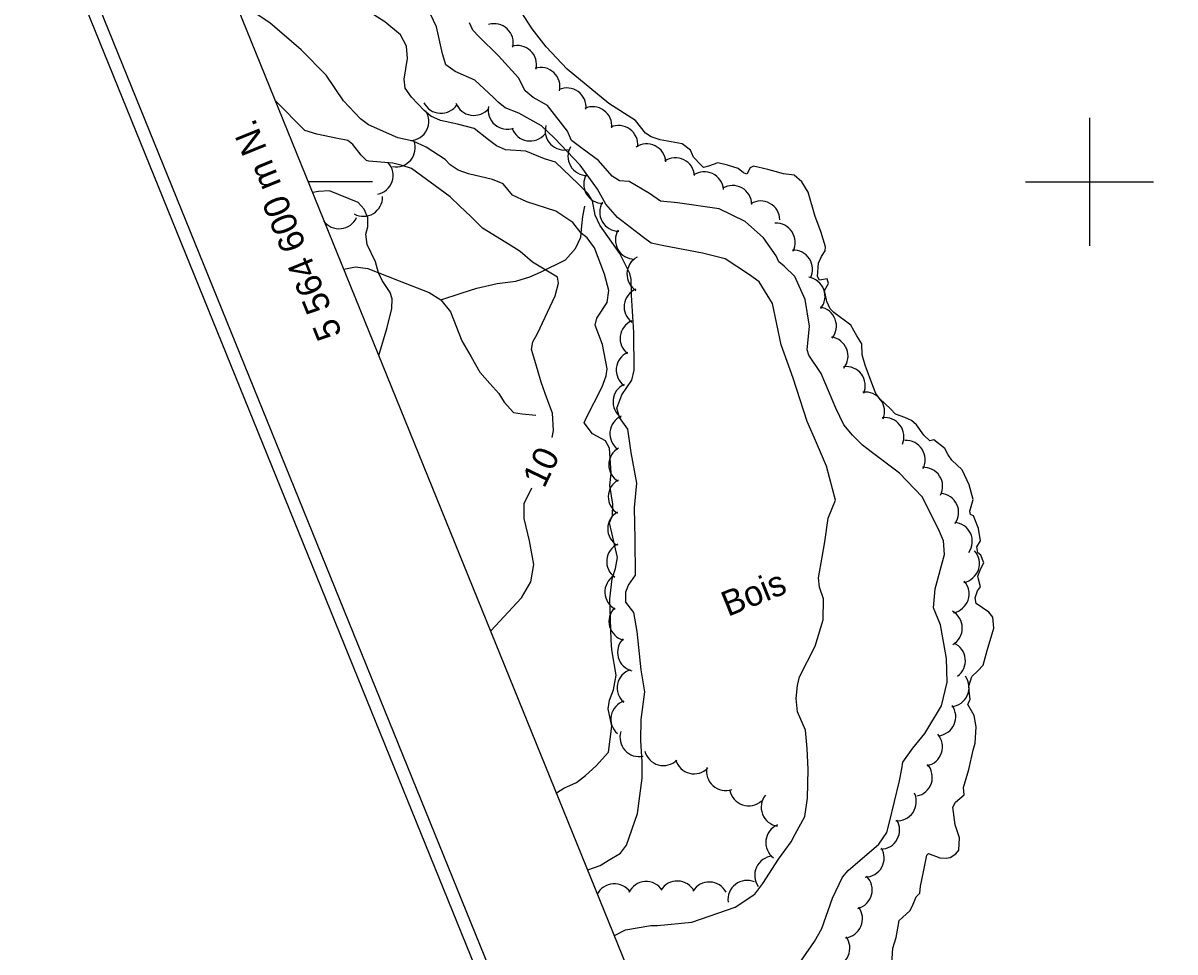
# Model space of a CAD drawing. Extents: x 362852 to 366875, y 5563573 to 5566479.
# Drawn here: x 363033.3 to 363213.3, y 5564479.6 to 5564624.8 of the extents above; entities that cross this region are included whole.
import ezdxf

# ---------------------------------------------------------------- set-up
doc = ezdxf.new("R2010")
doc.units = 0
for name, color, linetype in [('Niveau 1', 7, 'Continuous'), ('Niveau 2', 7, 'Continuous'), ('Niveau 22', 7, 'Continuous'), ('Niveau 4', 7, 'Continuous'), ('Niveau 44', 7, 'Continuous'), ('Niveau 60', 7, 'Continuous'), ('Niveau 61', 7, 'Continuous')]:
    doc.layers.add(name, color=color, linetype=linetype)

msp = doc.modelspace()

# ---------------------------------------------------------------- linework, layer by layer
at = {"layer": 'Niveau 1'}
for points in [[(363082.45, 5564606.78), (363079.25, 5564607.43), (363077.38, 5564608.01), (363072.78, 5564612.66)], [(363116.03, 5564560.02), (363116.21, 5564561.13), (363116.07, 5564563.82), (363115.2, 5564566.19), (363114.28, 5564568.67), (363113.45, 5564571.56), (363112.77, 5564573.77), (363113, 5564574.99), (363113.71, 5564576.28), (363116.46, 5564582.17), (363117.01, 5564584.15), (363116.86, 5564585.08), (363112.95, 5564587.43), (363111, 5564589.1), (363109.47, 5564590.08), (363105.11, 5564592.74), (363103.28, 5564594.58), (363101.61, 5564596.19), (363100.05, 5564597.65), (363094.01, 5564602.1), (363092.58, 5564602.55), (363091.11, 5564602.93), (363087.37, 5564603.23), (363087.01, 5564603.33), (363086.17, 5564604.16), (363084.84, 5564605.85), (363084.08, 5564606.46), (363082.45, 5564606.78)], [(363106.41, 5564529.81), (363111.24, 5564534.99), (363112.69, 5564537.47), (363113.17, 5564540.16), (363112.49, 5564543.87), (363111.64, 5564547.37), (363111.64, 5564549.74), (363112.83, 5564552.15)]]:
    msp.add_lwpolyline(points, dxfattribs=at)
at = {"layer": 'Niveau 2'}
for points in [[(363098.87, 5564619.99), (363097.96, 5564624.24), (363096.53, 5564627.21), (363094.6, 5564629.71), (363093.23, 5564631.64), (363090.27, 5564634.22), (363084.92, 5564636.8), (363082.12, 5564638.25), (363080.76, 5564639.12), (363076.79, 5564641.27), (363074.92, 5564642.74), (363070.43, 5564644.92), (363064.94, 5564647.25), (363058.07, 5564648.89)], [(363097.03, 5564610.24), (363096.03, 5564611.13), (363094.02, 5564613.23), (363093.06, 5564614.63), (363092.89, 5564616.06), (363093.42, 5564619.28), (363093.23, 5564621.21), (363092.31, 5564622.95), (363089.89, 5564624.99), (363087.59, 5564626.46), (363086.51, 5564627.7), (363083.15, 5564630.48), (363080.11, 5564631.01), (363079.17, 5564631.62), (363077.38, 5564633.49), (363071.93, 5564636.65), (363068.15, 5564637.31), (363065.74, 5564637.55), (363064.25, 5564638.86), (363062.13, 5564641.09), (363060.68, 5564642.47)], [(363094.29, 5564606.38), (363091.9, 5564606.87), (363087.29, 5564608.93), (363086.08, 5564609.86), (363083.41, 5564612.67), (363080.69, 5564616.68), (363076.78, 5564620.65), (363071.9, 5564624.84), (363067.4, 5564627.82), (363065.71, 5564630.08)], [(363153.92, 5564476.84), (363157.02, 5564481.27), (363158.18, 5564483.27), (363159.82, 5564488.03), (363161.38, 5564491.32), (363162.26, 5564492.38), (363167.06, 5564496.47), (363168.3, 5564498.3), (363168.74, 5564499.93), (363170.31, 5564506.36), (363170.64, 5564508.25), (363170.84, 5564509.28), (363172.36, 5564511.48), (363174.27, 5564513.79), (363176.86, 5564518.08), (363177.75, 5564521.78), (363177.63, 5564525.49), (363176.68, 5564530.73), (363175.62, 5564533.42), (363175.89, 5564536.36), (363177.33, 5564541.73), (363177.19, 5564543.86), (363176.4, 5564545.73), (363173.86, 5564550.74), (363170.3, 5564554.45), (363165.88, 5564557.8), (363164.5, 5564558.85), (363162.97, 5564560.4), (363161.6, 5564562.02), (363160.32, 5564564.62), (363158.03, 5564570.06), (363156.15, 5564572.9), (363155.87, 5564573.73), (363156.24, 5564577.46), (363155.56, 5564581.62), (363153.93, 5564585.2), (363152.25, 5564586.82), (363151.46, 5564587.49), (363151.01, 5564588.43), (363149.02, 5564591.23), (363146.18, 5564593.8), (363142.09, 5564595.78), (363135.58, 5564596.72), (363132.96, 5564596.99), (363131.22, 5564598.15), (363128.07, 5564600.05), (363126.52, 5564600.15), (363125.4, 5564600.88), (363123.23, 5564603.35), (363120.69, 5564605.23), (363119.67, 5564606), (363119.03, 5564606.48), (363118.43, 5564607.92), (363115.3, 5564611.94), (363113.02, 5564613.18), (363111.82, 5564614.24), (363110.74, 5564616.23), (363107.65, 5564619.7), (363104.56, 5564622.73), (363103.64, 5564623.72), (363103.09, 5564624.87)], [(363120.39, 5564602.6), (363116.37, 5564606.8), (363114.35, 5564608.77), (363110.78, 5564610.71), (363108.67, 5564611.58), (363107.56, 5564612.43), (363106.86, 5564613.2), (363103.91, 5564615.9), (363100.84, 5564617.25), (363099.41, 5564618.27), (363098.87, 5564619.99)], [(363121.57, 5564492.44), (363123.52, 5564493.15), (363124.76, 5564493.92), (363126.67, 5564495.04), (363127.63, 5564496.32), (363129.35, 5564501.29), (363130.1, 5564506.79), (363130.06, 5564509.28), (363129.87, 5564512.7), (363129.94, 5564515.97), (363130.5, 5564520.28), (363129.93, 5564523.72), (363129.29, 5564529.71), (363128.79, 5564532.68), (363127.55, 5564534.29), (363127.51, 5564535.9), (363127.94, 5564536.95), (363129.02, 5564538.53), (363128.98, 5564544.14), (363128.86, 5564549.03), (363129.11, 5564551.26), (363129.25, 5564552.88), (363128.35, 5564557.69), (363127.82, 5564561.34), (363126.54, 5564563.18), (363126.12, 5564564.63), (363126.88, 5564566.7), (363128.48, 5564569), (363128.81, 5564570.58), (363128.79, 5564576.44), (363128.4, 5564582.28), (363128.36, 5564584.76), (363128.16, 5564585.68), (363126.61, 5564588.78), (363123.49, 5564593.22), (363122.72, 5564594.77), (363122.32, 5564597.04), (363121.6, 5564598.17), (363120.09, 5564599.67), (363116.55, 5564603.06), (363114.83, 5564603.58), (363111.88, 5564604.78), (363108.72, 5564605.02), (363107.34, 5564605.63), (363106.08, 5564606.54), (363103.83, 5564608.34), (363101.23, 5564609), (363098.56, 5564609.57), (363097.03, 5564610.24)], [(363116.67, 5564504.52), (363117.86, 5564505.24), (363119.8, 5564506.12), (363121.21, 5564507.21), (363122.89, 5564508.73), (363124.81, 5564510.85), (363125.33, 5564514.94), (363124.76, 5564517.63), (363124.95, 5564518.96), (363125.58, 5564520.59), (363126.04, 5564522.91), (363125.32, 5564526.85), (363125.22, 5564528.43), (363125.02, 5564534.84), (363125.41, 5564537.94), (363125.9, 5564539.58), (363126.2, 5564541.26), (363125.32, 5564545.14), (363124.98, 5564546.68), (363125.42, 5564547.86), (363125.49, 5564549.64), (363125.03, 5564552.51), (363125.21, 5564554.45), (363125, 5564558.36), (363124.33, 5564559.52), (363122.32, 5564560.6), (363121.04, 5564562.31), (363121.26, 5564562.97), (363123.83, 5564567.98), (363124.44, 5564569.67), (363124.59, 5564570.79), (363123.88, 5564574.55), (363122.72, 5564577.62), (363123.02, 5564578.69), (363124.6, 5564581.16), (363124.88, 5564583.02), (363124.2, 5564585.55), (363122.64, 5564589.7), (363121.48, 5564591.27), (363120.55, 5564592), (363119.24, 5564593.64), (363116.57, 5564595.39), (363112.07, 5564596.87), (363109.82, 5564597.92), (363108.34, 5564599.67), (363106.68, 5564600.35), (363102.93, 5564601.27), (363101.31, 5564601.84), (363100.1, 5564602.64), (363099.31, 5564603.49), (363096.31, 5564605.42), (363094.29, 5564606.38)], [(363125.74, 5564482.17), (363127.45, 5564483.1), (363131.42, 5564483.77), (363132.49, 5564483.78), (363137.85, 5564484.28), (363144.63, 5564486.62), (363147.71, 5564488.67), (363148.96, 5564490.32), (363151.36, 5564494.14), (363153.37, 5564496.81), (363153.99, 5564498.01), (363155.52, 5564500.78), (363155.94, 5564503.65), (363156.01, 5564508.12), (363155.86, 5564511.44), (363155.61, 5564514.28), (363154.33, 5564517.18), (363154.15, 5564519.24), (363154.36, 5564521.27), (363154.66, 5564522.64), (363157.1, 5564527.42), (363158.38, 5564531.53), (363158.44, 5564534.81), (363157.79, 5564536.66), (363157.62, 5564538.1), (363158.2, 5564541.35), (363158.64, 5564543.72), (363159.15, 5564547.44), (363160.29, 5564550.24), (363158.88, 5564555.53), (363157.02, 5564559.95), (363155.87, 5564562.53), (363153.66, 5564569.3), (363151.78, 5564574.52), (363150.44, 5564580.98), (363148.39, 5564584.37), (363146.86, 5564585.48), (363143.07, 5564587.96), (363139.5, 5564588.84), (363133.45, 5564589.99), (363131.51, 5564590.43), (363130.27, 5564591.29), (363126.21, 5564594.4), (363124.38, 5564596.52), (363123.09, 5564598.85), (363120.39, 5564602.6)], [(363085.69, 5564596.78), (363081.2, 5564598.57), (363079.5, 5564598.47), (363078.59, 5564598.34)], [(363088.94, 5564572.83), (363090.23, 5564577.22), (363090.97, 5564580.21), (363091.02, 5564581.72), (363090.72, 5564582.72), (363089.43, 5564584.6), (363088.87, 5564585.8), (363088.42, 5564587.47), (363087.08, 5564590.21), (363086.9, 5564591.81), (363087.23, 5564592.95), (363087.2, 5564594.37), (363086.62, 5564595.74), (363085.69, 5564596.78)]]:
    msp.add_lwpolyline(points, dxfattribs=at)
at = {"layer": 'Niveau 22'}
for points in [[(363098.59, 5564581.56), (363101.77, 5564582.61), (363104.24, 5564583.4), (363107.44, 5564584.12), (363110.34, 5564584.49), (363112.51, 5564585.13), (363114.19, 5564585.89), (363118.08, 5564587.79), (363119.67, 5564589.56), (363120.52, 5564591.33), (363120.65, 5564593.14), (363120.8, 5564594.58), (363121.11, 5564596.21)], [(363083.46, 5564586.34), (363085.28, 5564586.72), (363087.2, 5564586.45), (363092.11, 5564584.53), (363096.8, 5564582.72), (363098.59, 5564581.56), (363100.13, 5564579.68), (363101.92, 5564575.14), (363103.34, 5564572.63), (363104.72, 5564570.26), (363106.27, 5564568.5), (363107.7, 5564566.89), (363108.51, 5564565.55), (363109.99, 5564563.96), (363111.33, 5564563.74), (363113.48, 5564563.54)]]:
    msp.add_lwpolyline(points, dxfattribs=at)
at = {"layer": 'Niveau 4'}
for points in [[(363185.03, 5564530.25), (363184.88, 5564531.94), (363184.23, 5564532.74), (363182.27, 5564534.11), (363182.1, 5564534.98), (363182.46, 5564536.08), (363182.94, 5564536.72), (363182.63, 5564537.91), (363182.56, 5564538.38), (363183, 5564539.57), (363183.45, 5564540.45), (363183.01, 5564541.65), (363182.54, 5564542.02), (363182.39, 5564542.96), (363182.95, 5564543.88), (363182.63, 5564545.83), (363181.88, 5564547.77), (363181.4, 5564548.01), (363181.31, 5564548.54), (363181.81, 5564550.32), (363181.16, 5564552.62), (363180.1, 5564555), (363178.46, 5564556.51), (363177.92, 5564557.35), (363177.38, 5564558.32), (363175.68, 5564559.68), (363175.05, 5564559.54), (363174.12, 5564560.41), (363172.95, 5564561.99), (363172.17, 5564562.67), (363171.13, 5564563.18), (363169.66, 5564563.69), (363168.88, 5564564.5), (363167.22, 5564566.06), (363166.61, 5564566.93), (363166.11, 5564568.11), (363164.95, 5564571.32), (363164.46, 5564572.94), (363164.42, 5564574.68), (363163.64, 5564575.93), (363162.69, 5564577.6), (363160.04, 5564579.57), (363159.48, 5564580.15), (363158.93, 5564581.3), (363158.6, 5564582.99), (363159.2, 5564584.12), (363159.01, 5564584.85), (363157.78, 5564584.65), (363157.48, 5564585.22), (363157.62, 5564587.28), (363158.13, 5564588.31), (363158.7, 5564589.19), (363158.75, 5564589.83), (363157.99, 5564592.22), (363157.14, 5564594.56), (363156.04, 5564598.37), (363155.03, 5564600.02), (363153.85, 5564601.03), (363152.18, 5564601.27), (363150.85, 5564601.6), (363149.7, 5564601.93), (363147.48, 5564602.44), (363146.97, 5564602.17), (363146.44, 5564601.19), (363145.9, 5564601.4), (363145.07, 5564602.06), (363143.39, 5564602.61), (363141.91, 5564602.99), (363140.44, 5564602.44), (363139.65, 5564602.23), (363139.23, 5564602.63), (363138.09, 5564603.84), (363137.62, 5564604.97), (363136.34, 5564605.93), (363132.87, 5564606.55), (363131.48, 5564607.03), (363130.61, 5564607.61), (363129.02, 5564609.58), (363124.89, 5564612.25), (363118.36, 5564617.61), (363115.09, 5564621.08), (363112.89, 5564623.92), (363110.72, 5564627.28)], [(363169.02, 5564476.96), (363169.24, 5564480.2), (363169.79, 5564481.87), (363170.25, 5564484.52), (363171.93, 5564486.04), (363172.35, 5564486.84), (363172.89, 5564488.26), (363173.47, 5564488.82), (363173.57, 5564489.93), (363174.02, 5564492.13), (363174.56, 5564494.75), (363174.84, 5564494.99), (363176.61, 5564494.35), (363177.59, 5564494.26), (363178.22, 5564494.4), (363179.12, 5564494.96), (363179.57, 5564495.53), (363179.65, 5564497.45), (363178.98, 5564499.49), (363178.64, 5564502.24), (363179.05, 5564503.04), (363180.4, 5564504.17), (363180.29, 5564505.32), (363181.13, 5564508.12), (363181.8, 5564511.17), (363182.1, 5564512.24), (363182.27, 5564514.82), (363181.97, 5564516.58), (363181, 5564518.31), (363181.34, 5564519.14), (363181.21, 5564519.91), (363181.11, 5564521.18), (363181.62, 5564522.66), (363182.56, 5564523.55), (363183.38, 5564524.46), (363183.99, 5564526.73), (363185.03, 5564530.25)]]:
    msp.add_lwpolyline(points, dxfattribs=at)
at = {"layer": 'Niveau 44'}
for centre, start, end in [((363106.94, 5564621.72), 346.8909, 106.8688), ((363110.58, 5564618.3), 346.8909, 106.8688), ((363114.23, 5564614.88), 346.8909, 106.8688), ((363118.31, 5564611.68), 354.0307, 114.0086), ((363098.64, 5564613.71), 206.7749, 326.7528), ((363103.78, 5564613.38), 200.8478, 320.8258), ((363093.73, 5564609.43), 274.009, 33.9869), ((363108.99, 5564611.24), 169.5353, 289.5133), ((363122.35, 5564608.74), 354.0307, 114.0086), ((363117.92, 5564607.97), 164.036, 284.014), ((363126.4, 5564605.8), 354.0307, 114.0086), ((363112.57, 5564609.38), 200.091, 320.0689), ((363091.61, 5564605.33), 259.9078, 19.8857), ((363121.48, 5564603.97), 149.7045, 269.6824), ((363130.79, 5564602.93), 4.2045, 124.1824), ((363135.29, 5564600.75), 4.2045, 124.1824), ((363088.15, 5564600.99), 281.492, 41.4699), ((363139.79, 5564598.58), 4.2045, 124.1824), ((363123.96, 5564599.63), 149.7045, 269.6824), ((363086.51, 5564597.61), 241.3989, 1.3769), ((363144.22, 5564596.42), 1.1377, 121.1157), ((363126.44, 5564595.28), 149.4723, 269.4503), ((363148.6, 5564594.01), 1.1377, 121.1157), ((363082.73, 5564595.67), 215.6363, 335.6143), ((363128.9, 5564590.92), 149.4723, 269.4503), ((363150.99, 5564590.53), 332.9649, 92.9429), ((363153.71, 5564586.34), 332.9649, 92.9429), ((363130.7, 5564585.57), 117.9549, 237.9328), ((363155.66, 5564582.11), 320.8595, 80.8374), ((363130.26, 5564580.46), 112.7192, 232.6972), ((363157.44, 5564577.44), 320.8595, 80.8374), ((363129.63, 5564575.5), 112.7192, 232.6972), ((363159.25, 5564572.76), 321.5684, 81.5464), ((363129.02, 5564570.58), 114.3683, 234.3463), ((363161.94, 5564568.12), 337.14, 97.1179), ((363128.52, 5564565.61), 114.3683, 234.3463), ((363164.96, 5564564.13), 337.14, 97.1179), ((363128.03, 5564560.63), 114.3683, 234.3463), ((363167.98, 5564560.15), 337.14, 97.1179), ((363127.86, 5564555.76), 119.0869, 239.0648), ((363171.31, 5564556.57), 333.0746, 93.0526), ((363174.04, 5564552.38), 333.0746, 93.0526), ((363127.78, 5564550.76), 119.0869, 239.0648), ((363176.54, 5564548.3), 325.4066, 85.3845), ((363127.69, 5564545.76), 119.0869, 239.0648), ((363178.68, 5564543.78), 325.4066, 85.3845), ((363127.53, 5564540.66), 115.0062, 234.9841), ((363179.78, 5564540.33), 281.2985, 41.2764), ((363127.25, 5564535.87), 122.6174, 242.5953), ((363178.17, 5564535.59), 281.2985, 41.2764), ((363127.89, 5564531.29), 135.5084, 255.4863), ((363177.11, 5564530.26), 300.5619, 60.5398), ((363129.23, 5564526.47), 135.5084, 255.4863), ((363177.59, 5564525.15), 305.7379, 65.7158), ((363129.18, 5564520.9), 108.6658, 228.6437), ((363178.16, 5564520.96), 275.6022, 35.5801), ((363128.2, 5564516), 108.6658, 228.6437), ((363176.09, 5564516.4), 275.6022, 35.5801), ((363129.61, 5564513.15), 162.0686, 282.0465), ((363174.02, 5564511.68), 281.5268, 41.5048), ((363133.4, 5564511.76), 194.6432, 314.6212), ((363138.2, 5564510.47), 195.9851, 315.963), ((363143.12, 5564507.87), 168.5392, 288.5171), ((363172.43, 5564506.94), 281.5268, 41.5048), ((363146.72, 5564505.47), 191.5864, 311.5643), ((363151.67, 5564502.26), 141.2876, 261.2655), ((363169.93, 5564503.12), 265.7308, 25.7087), ((363152.4, 5564496.73), 113.2358, 233.2137), ((363167.32, 5564498.69), 270.972, 30.95), ((363164.9, 5564494.32), 270.972, 30.95), ((363150.66, 5564491.61), 95.589, 215.5669), ((363163.03, 5564489.33), 284.825, 44.8029), ((363125.73, 5564487.28), 33.9153, 153.8933), ((363130.71, 5564487.62), 33.9153, 153.8933), ((363135.56, 5564487.71), 28.2082, 148.1861), ((363140.56, 5564487.55), 28.2082, 148.1861), ((363146.48, 5564487.81), 67.4975, 187.4755), ((363161.51, 5564484.81), 276.7245, 36.7025), ((363159.53, 5564480.21), 276.7245, 36.7025)]:
    msp.add_arc(centre, 3, start, end, dxfattribs=at)
at = {"layer": 'Niveau 60'}
for points in [[(363470.95, 5563573.17), (366875.21, 5564954.96), (366256.48, 5566479.3), (362852.22, 5565097.5), (363470.95, 5563573.17)], [(363472.05, 5563575.77), (366872.61, 5564956.04), (366255.38, 5566476.69), (362854.83, 5565096.41), (363472.05, 5563575.77)], [(362880.89, 5565085.4), (365762.56, 5566255.07), (366364.73, 5564771.5), (366364.73, 5564771.5), (363483.08, 5563601.82), (362880.89, 5565085.4)]]:
    msp.add_lwpolyline(points, dxfattribs=at)
at = {"layer": 'Niveau 61'}
for p, q in [((363200, 5564610), (363200, 5564590)), ((363190, 5564600), (363210, 5564600))]:
    msp.add_line(p, q, dxfattribs=at)
msp.add_lwpolyline([(363087.92, 5564600), (363077.92, 5564600)], dxfattribs=at)

# ---------------------------------------------------------------- texts
at = {"layer": 'Niveau 1'}
msp.add_text('10', height=3.93, rotation=64.3897, dxfattribs=at).set_placement((363114.77, 5564551.98))
at = {"layer": 'Niveau 44'}
msp.add_text('Bois', height=3.93, rotation=22.09, dxfattribs=at).set_placement((363143.48, 5564531.99))
at = {"layer": 'Niveau 61'}
msp.add_text('5 564 600 m N.', height=4, rotation=112.0921, dxfattribs=at).set_placement((363083.24, 5564576.23))

doc.saveas('drawing.dxf')
